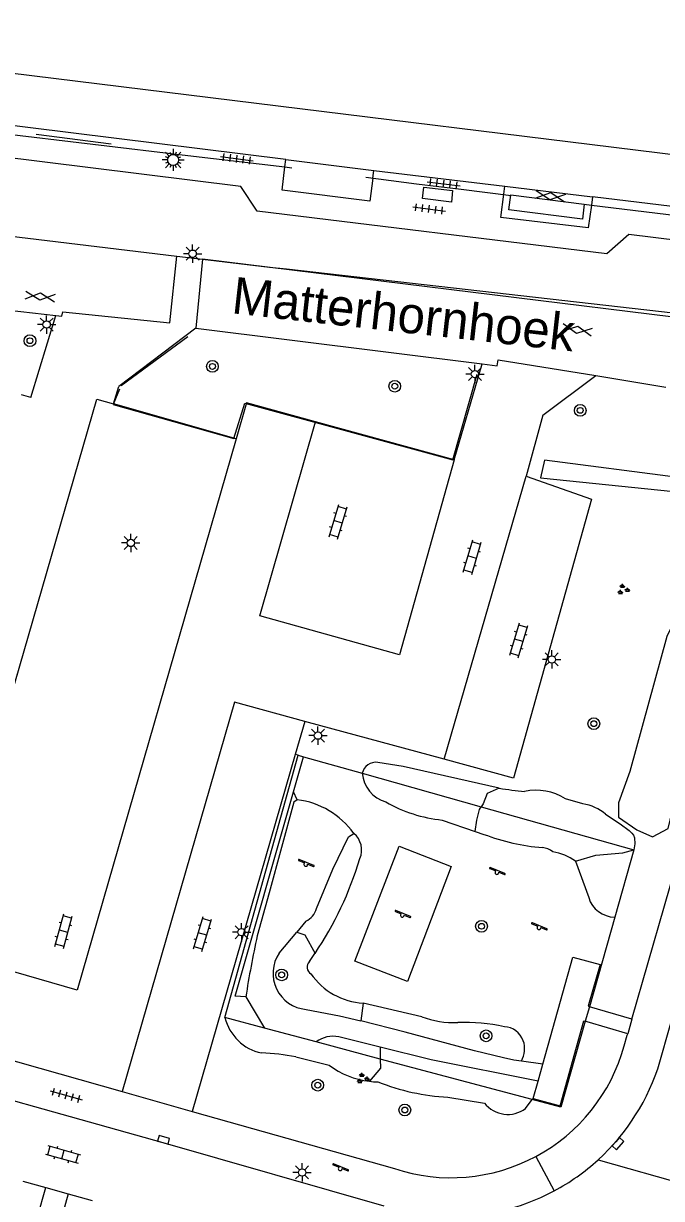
# Model space of a CAD drawing. Extents: x 132994 to 136000, y 393499 to 395512.
# Drawn here: x 134191.2 to 134234.6, y 394720.6 to 394800.7 of the extents above; entities that cross this region are included whole.
import ezdxf

# ---------------------------------------------------------------- set-up
doc = ezdxf.new("R2010")
doc.units = 0
for name, color, linetype in [('bs-afsc-ballenvanger', 7, 'Continuous'), ('bs-afsc-belijning', 7, 'Continuous'), ('bs-afsc-doel', 7, 'Continuous'), ('bs-afsc-hekwerk laag', 7, 'Continuous'), ('bs-afsc-poort', 7, 'Continuous'), ('bs-afsc-schoonlooprooster', 7, 'Continuous'), ('bs-symb-veldverlichting', 7, 'Continuous'), ('gg-afsc-hekwerk', 7, 'Continuous'), ('gg-anno-openbare ruimte label', 7, 'Continuous'), ('gg-bbg-overig bouwwerk', 7, 'Continuous'), ('gg-knt-onverhard', 7, 'Continuous'), ('gg-knt-verharding', 7, 'Continuous'), ('gg-knt-verharding nz', 7, 'Continuous'), ('gt-grn-groengrens', 7, 'Continuous'), ('gt-grn-groengrens NZ', 7, 'Continuous'), ('gt-grn-weggrens', 7, 'Continuous'), ('gt-symb-boom', 7, 'Continuous'), ('gt-symb-gesloten verharding', 7, 'Continuous'), ('gt-symb-groenvak', 7, 'Continuous'), ('gt-symb-klinker verharding', 7, 'Continuous'), ('gt-symb-kolk', 7, 'Continuous'), ('gt-symb-lichtmast', 7, 'Continuous'), ('gt-symb-speelvoorziening', 7, 'Continuous'), ('gt-symb-tegel verharding', 7, 'Continuous')]:
    doc.layers.add(name, color=color, linetype=linetype)

# ---------------------------------------------------------------- blocks, each defined once
blk = doc.blocks.new('gt0-GESVH1')
at = {"layer": 'gt-symb-gesloten verharding'}
for p, q in [((-0.992, -0.261), (0.008, 0.239)), ((0.008, -0.261), (-0.992, 0.239)), ((0.008, 0.239), (1.008, -0.261)), ((1.008, 0.239), (0.008, -0.261))]:
    blk.add_line(p, q, dxfattribs=at)
blk = doc.blocks.new('gt0-TEG1')
at = {"layer": 'gt-symb-tegel verharding'}
for p, q in [((-1.125, 0), (1.125, 0)), ((-0.9, -0.25), (-0.9, 0.25)), ((-0.45, -0.25), (-0.45, 0.25)), ((0, -0.25), (0, 0.25)), ((0.45, -0.25), (0.45, 0.25)), ((0.9, -0.25), (0.9, 0.25))]:
    blk.add_line(p, q, dxfattribs=at)
blk = doc.blocks.new('bs0-VELDV')
at = {"layer": 'bs-symb-veldverlichting'}
for p, q in [((-0.375, 0), (-0.75, 0)), ((-0.53, 0.53), (-0.265, 0.265)), ((-0.346, 0.144), (-0.52, 0.215)), ((-0.215, 0.52), (-0.144, 0.346)), ((0, 0.75), (0, 0.375)), ((0.215, 0.52), (0.144, 0.346)), ((0.265, 0.265), (0.53, 0.53)), ((0.346, 0.144), (0.52, 0.215)), ((0.375, 0), (0.75, 0)), ((-0.265, -0.265), (-0.53, -0.53)), ((-0.346, -0.144), (-0.52, -0.215)), ((-0.144, -0.346), (-0.215, -0.52)), ((0, -0.375), (0, -0.75)), ((0.144, -0.346), (0.215, -0.52)), ((0.265, -0.265), (0.53, -0.53)), ((0.346, -0.144), (0.52, -0.215))]:
    blk.add_line(p, q, dxfattribs=at)
blk.add_circle((0, 0), 0.375, dxfattribs=at)
blk = doc.blocks.new('gt0-LMAST')
at = {"layer": 'gt-symb-lichtmast'}
for p, q in [((-0.182, 0.173), (-0.447, 0.438)), ((-0.005, 0.246), (-0.005, 0.621)), ((0.172, 0.173), (0.437, 0.438)), ((-0.255, -0.004), (-0.63, -0.004)), ((-0.182, -0.181), (-0.447, -0.446)), ((-0.005, -0.254), (-0.005, -0.629)), ((0.437, -0.446), (0.172, -0.181)), ((0.245, -0.004), (0.62, -0.004))]:
    blk.add_line(p, q, dxfattribs=at)
blk.add_circle((-0.005, -0.004), 0.25, dxfattribs=at)
blk = doc.blocks.new('gt0-BOOM')
at = {"layer": 'gt-symb-boom'}
for radius in [0.4, 0.2]:
    blk.add_circle((0, 0), radius, dxfattribs=at)
blk = doc.blocks.new('gt0-KL1')
at = {"layer": 'gt-symb-klinker verharding'}
for p, q in [((-1.15, 0.3), (1.15, 0.3)), ((-1, -0.3), (-1, 0.3)), ((-0.5, 0.3), (-0.5, 0.45)), ((0, -0.3), (0, 0.3)), ((0.5, 0.3), (0.5, 0.45)), ((1, -0.3), (1, 0.3)), ((-1.15, -0.3), (1.15, -0.3)), ((-0.5, -0.45), (-0.5, -0.3)), ((0.5, -0.45), (0.5, -0.3))]:
    blk.add_line(p, q, dxfattribs=at)
blk = doc.blocks.new('gt0-GRVAK')
at = {"layer": 'gt-symb-groenvak'}
for p, q in [((-0.11, 0.189), (-0.228, 0.24)), ((-0.182, 0.153), (0.088, 0.153)), ((-0.091, 0.211), (-0.156, 0.322)), ((-0.047, 0.214), (-0.047, 0.393)), ((-0.004, 0.211), (0.061, 0.322)), ((0.015, 0.189), (0.133, 0.24)), ((0.262, -0.052), (0.197, 0.059)), ((0.305, -0.049), (0.305, 0.13)), ((0.349, -0.052), (0.414, 0.059)), ((-0.245, -0.228), (-0.363, -0.177)), ((-0.318, -0.264), (-0.047, -0.264)), ((-0.226, -0.206), (-0.291, -0.095)), ((-0.183, -0.203), (-0.183, -0.024)), ((-0.139, -0.206), (-0.074, -0.095)), ((-0.12, -0.228), (-0.002, -0.177)), ((0.243, -0.074), (0.125, -0.023)), ((0.17, -0.11), (0.441, -0.11)), ((0.368, -0.074), (0.486, -0.023))]:
    blk.add_line(p, q, dxfattribs=at)
blk = doc.blocks.new('gt0-SV')
at = {"layer": 'gt-symb-speelvoorziening'}
for p, q in [((-0.477, 0.255), (-0.08, 0.096)), ((0.542, -0.076), (-0.449, 0.324)), ((0.125, 0.014), (0.515, -0.143))]:
    blk.add_line(p, q, dxfattribs=at)
for centre, radius, start, end in [((-0.466, 0.291), 0.0369, 63.6251, 252.66016), ((-0.002, -0.005), 0.128, 127.68665, 8.59861), ((0.531, -0.111), 0.0363, 243.50852, 72.54358)]:
    blk.add_arc(centre, radius, start, end, dxfattribs=at)
blk = doc.blocks.new('gt0-KOLK')
at = {"layer": 'gt-symb-kolk'}
blk.add_lwpolyline([(0, 0), (0.375, 0), (0.375, 0.4), (-0.375, 0.4), (-0.375, 0), (0, 0)], dxfattribs=at)

msp = doc.modelspace()

# ---------------------------------------------------------------- linework, layer by layer
at = {"layer": 'bs-afsc-ballenvanger'}
msp.add_line((134186.824, 394793.535), (134202.389, 394791.68), dxfattribs=at)
at = {"layer": 'bs-afsc-belijning'}
msp.add_lwpolyline([(134277.408, 394851.045), (134178.173, 394863.209), (134170.357, 394799.755), (134269.563, 394787.552), (134277.408, 394851.045)], dxfattribs=at)
at = {"layer": 'bs-afsc-doel'}
msp.add_line((134192.067, 394793.142), (134197.174, 394792.479), dxfattribs=at)
at = {"layer": 'bs-afsc-hekwerk laag'}
for p, q in [((134202.389, 394791.68), (134208.997, 394790.897)), ((134208.997, 394790.897), (134209.474, 394790.84)), ((134214.509, 394790.211), (134217.947, 394789.739)), ((134220.993, 394789.378), (134224.404, 394788.956)), ((134229.382, 394788.363), (134229.864, 394788.304)), ((134229.864, 394788.304), (134236.533, 394787.483)), ((134202.389, 394779.33), (134197.841, 394775.984))]:
    msp.add_line(p, q, dxfattribs=at)
msp.add_lwpolyline([(134197.744, 394775.762), (134197.303, 394774.72), (134205.527, 394772.396), (134206.278, 394774.807), (134220.428, 394770.941), (134222.089, 394776.77)], dxfattribs=at)
at = {"layer": 'bs-afsc-poort'}
for p, q in [((134217.947, 394789.739), (134220.993, 394789.378)), ((134207.943, 394784.07), (134209.108, 394783.946))]:
    msp.add_line(p, q, dxfattribs=at)
at = {"layer": 'bs-afsc-schoonlooprooster'}
msp.add_lwpolyline([(134218.455, 394789.532), (134220.418, 394789.291), (134220.336, 394788.499), (134218.373, 394788.74), (134218.455, 394789.532)], dxfattribs=at)
at = {"layer": 'gg-afsc-hekwerk'}
for p, q in [((134189.4, 394786.3), (134201.637, 394784.828)), ((134201.637, 394784.828), (134203.379, 394784.619)), ((134203.379, 394784.619), (134207.943, 394784.07)), ((134207.943, 394784.07), (134209.108, 394783.946)), ((134209.108, 394783.946), (134239.641, 394780.477)), ((134202.389, 394779.33), (134197.841, 394775.984)), ((134204.913, 394732.943), (134209.891, 394750.824)), ((134209.891, 394750.824), (134210.273, 394750.716)), ((134210.273, 394750.716), (134214.266, 394749.591)), ((134214.266, 394749.591), (134222.369, 394747.308)), ((134222.369, 394747.308), (134232.752, 394744.382)), ((134232.752, 394744.382), (134231.456, 394739.791)), ((134231.456, 394739.791), (134229.733, 394733.686)), ((134229.733, 394733.686), (134229.454, 394732.697)), ((134207.617, 394732.221), (134204.913, 394732.943)), ((134211.13, 394731.282), (134207.617, 394732.221)), ((134215.492, 394730.117), (134211.13, 394731.282)), ((134225.839, 394727.352), (134215.492, 394730.117))]:
    msp.add_line(p, q, dxfattribs=at)
for points in [[(134197.744, 394775.762), (134197.303, 394774.72), (134205.527, 394772.396), (134206.278, 394774.807), (134220.428, 394770.941), (134222.089, 394776.77)], [(134229.454, 394732.697), (134227.798, 394726.829), (134225.839, 394727.352)]]:
    msp.add_lwpolyline(points, dxfattribs=at)
at = {"layer": 'gg-bbg-overig bouwwerk'}
msp.add_line((134224.374, 394788.988), (134229.382, 394788.363), dxfattribs=at)
msp.add_lwpolyline([(134229.382, 394788.363), (134229.255, 394787.351), (134224.248, 394787.976), (134224.374, 394788.988)], dxfattribs=at)
at = {"layer": 'gg-knt-onverhard'}
msp.add_lwpolyline([(134220.316, 394743.228), (134217.346, 394735.401), (134213.763, 394736.785), (134216.777, 394744.614), (134220.316, 394743.228)], dxfattribs=at)
at = {"layer": 'gg-knt-verharding'}
for p, q in [((134208.997, 394790.897), (134209.061, 394791.41)), ((134209.061, 394791.41), (134215.043, 394790.667)), ((134214.977, 394790.126), (134215.043, 394790.667)), ((134215.043, 394790.667), (134223.963, 394789.582)), ((134223.899, 394789.043), (134223.963, 394789.582)), ((134223.963, 394789.582), (134229.942, 394788.858)), ((134229.942, 394788.858), (134229.864, 394788.304)), ((134203.379, 394784.619), (134202.921, 394779.91)), ((134235.466, 394780.654), (134203.379, 394784.619)), ((134184.538, 394781.782), (134193.401, 394780.781)), ((134191.697, 394775.188), (134193.401, 394780.781)), ((134202.921, 394779.91), (134197.691, 394775.945)), ((134202.921, 394779.91), (134222.432, 394777.483)), ((134220.525, 394770.941), (134222.432, 394777.483)), ((134197.322, 394774.749), (134197.691, 394775.945)), ((134226.563, 394773.989), (134230.163, 394776.681)), ((134230.163, 394776.681), (134234.945, 394775.899)), ((134191.697, 394775.188), (134191.068, 394775.365)), ((134205.687, 394772.37), (134197.322, 394774.749)), ((134220.525, 394770.941), (134211.072, 394773.538)), ((134226.563, 394773.989), (134225.424, 394769.82)), ((134210.346, 394753.113), (134209.702, 394750.878)), ((134219.831, 394750.54), (134210.346, 394753.113)), ((134209.702, 394750.878), (134202.693, 394726.554)), ((134210.424, 394739.511), (134209.8, 394738.766)), ((134208.6, 394737.331), (134209.8, 394738.766)), ((134206.333, 394734.352), (134207.617, 394732.221)), ((134232.626, 394732.826), (134229.733, 394733.686)), ((134178.827, 394733.321), (134197.916, 394727.909)), ((134215.473, 394730.932), (134212.673, 394731.632)), ((134232.109, 394731.028), (134232.315, 394731.743)), ((134232.315, 394731.743), (134232.341, 394731.832)), ((134226.559, 394729.777), (134225.101, 394729.985)), ((134226.234, 394728.619), (134226.559, 394729.777)), ((134197.916, 394727.909), (134202.693, 394726.554)), ((134225.902, 394727.436), (134226.234, 394728.619)), ((134202.693, 394726.554), (134216.451, 394722.653)), ((134230.326, 394723.252), (134237.294, 394721.268)), ((134191.159, 394721.803), (134192.726, 394721.367)), ((134192.726, 394721.367), (134194.236, 394720.946)), ((134194.236, 394720.946), (134195.875, 394720.49))]:
    msp.add_line(p, q, dxfattribs=at)
for points in [[(134209.061, 394791.41), (134168.228, 394796.48), (134166.617, 394798.541), (134174.873, 394865.433), (134176.922, 394866.987), (134279.499, 394854.329), (134281.107, 394852.35), (134272.84, 394785.411), (134270.928, 394783.895), (134229.942, 394788.858)], [(134285.871, 394807.641), (134276.995, 394800.952), (134274.548, 394781.096), (134232.422, 394786.302), (134230.919, 394784.972), (134207.107, 394787.892), (134205.988, 394789.572), (134165.574, 394794.586)], [(134214.977, 394790.126), (134214.79, 394788.577), (134208.801, 394789.318), (134208.997, 394790.897)], [(134229.864, 394788.304), (134229.648, 394786.752), (134223.712, 394787.46), (134223.899, 394789.043)], [(134193.401, 394780.781), (134193.808, 394780.735), (134193.872, 394781.035), (134201.17, 394780.271), (134201.637, 394784.828)], [(134222.432, 394777.483), (134223.461, 394777.355), (134223.525, 394777.766), (134230.163, 394776.681)], [(134211.072, 394773.538), (134206.379, 394774.827), (134205.687, 394772.37)], [(134225.424, 394769.82), (134229.871, 394768.275), (134224.564, 394749.256), (134219.831, 394750.54)], [(134232.626, 394732.826), (134237.07, 394748.278), (134238.72, 394754.672)], [(134234.534, 394729.932), (134236.501, 394736.887), (134241.48, 394754.02)], [(134209.838, 394747.788), (134209.598, 394747.62), (134207.93, 394741.434), (134207.118, 394738.518)], [(134211.157, 394740.371), (134212.251, 394743.058), (134213.337, 394745.255), (134213.69, 394745.495)], [(134226.559, 394729.777), (134228.602, 394737.055), (134230.457, 394736.556), (134229.723, 394733.964), (134229.648, 394733.711), (134229.733, 394733.686)], [(134160.289, 394735.815), (134181.9, 394729.692), (134200.679, 394724.428), (134215.729, 394720.107)], [(134210.435, 394733.502), (134212.72, 394733.052), (134214.17, 394732.728)], [(134225.101, 394729.985), (134224.591, 394730.042), (134223.885, 394730.193), (134221.898, 394730.671), (134217.194, 394731.943), (134214.17, 394732.728)], [(134225.902, 394727.436), (134227.751, 394726.938), (134229.357, 394732.726), (134229.454, 394732.697)], [(134232.341, 394731.832), (134229.585, 394732.657), (134229.454, 394732.697)], [(134226.234, 394728.619), (134218.952, 394730.062), (134215.473, 394730.932)], [(134194.236, 394720.946), (134193.697, 394718.954), (134192.153, 394719.372), (134192.726, 394721.367)]]:
    msp.add_lwpolyline(points, dxfattribs=at)
for centre, radius, start, end in [((134209.11, 394742.184), 5.651, 35.86944, 82.60199), ((134209.839, 394740.752), 1.372, 295.2357, 343.8807), ((134274.265, 394723.709), 68.761, 167.56236, 171.09538), ((134210.651, 394735.96), 2.467, 146.23893, 264.97204), ((134212.275, 394729.809), 1.866, 77.69012, 127.87026), ((134220.3, 394734.281), 12.249, 298.14084, 344.59881), ((134220.339, 394734.209), 14.825, 312.34939, 343.23366), ((134220.301, 394734.279), 12.247, 251.6793, 298.14151), ((134220.322, 394734.224), 14.848, 298.17036, 312.35644), ((134220.323, 394734.223), 14.846, 267.30728, 298.16882)]:
    msp.add_arc(centre, radius, start, end, dxfattribs=at)
at = {"layer": 'gg-knt-verharding nz'}
msp.add_line((134219.831, 394750.54), (134225.424, 394769.82), dxfattribs=at)
for points in [[(134205.687, 394772.37), (134194.84, 394734.816), (134185.33, 394737.558), (134196.19, 394775.071), (134197.322, 394774.749)], [(134220.525, 394770.941), (134216.803, 394757.65), (134207.285, 394760.307), (134211.072, 394773.538)], [(134210.346, 394753.113), (134205.572, 394754.428), (134197.916, 394727.909)]]:
    msp.add_lwpolyline(points, dxfattribs=at)
at = {"layer": 'gt-grn-groengrens'}
for p, q in [((134209.586, 394748.315), (134210.273, 394750.716)), ((134209.838, 394747.788), (134209.586, 394748.315)), ((134229.288, 394747.507), (134228.096, 394747.849)), ((134219.711, 394746.405), (134221.958, 394745.628)), ((134221.958, 394745.628), (134222.542, 394745.426)), ((134228.786, 394743.597), (134229.684, 394741.116)), ((134214.324, 394733.927), (134214.17, 394732.728)), ((134218.311, 394733.004), (134214.324, 394733.927)), ((134209.742, 394730.265), (134212.002, 394729.712)), ((134215.473, 394730.932), (134215.492, 394730.117)), ((134220.097, 394727.514), (134222.58, 394727.122)), ((134225.389, 394726.756), (134225.839, 394727.352)), ((134225.839, 394727.352), (134225.902, 394727.436))]:
    msp.add_line(p, q, dxfattribs=at)
for points in [[(134238.356, 394769.342), (134235.769, 394769.749), (134226.683, 394770.923), (134226.406, 394769.714), (134237.263, 394768.608), (134240.499, 394768.016)], [(134240.499, 394768.016), (134239.844, 394767.22), (134237.715, 394764.414), (134235.005, 394758.898), (134232.49, 394749.705), (134231.716, 394747.576), (134231.716, 394746.609), (134232.973, 394745.738), (134234.038, 394745.254), (134235.102, 394745.835), (134238.199, 394758.801), (134239.941, 394761.801), (134242.457, 394765.188), (134243.811, 394766.639), (134245.166, 394767.704), (134245.263, 394769.155), (134244.392, 394770.607), (134243.328, 394770.994), (134242.391, 394770.313), (134241.22, 394768.891)], [(134223.595, 394748.573), (134217.04, 394750.057), (134215.314, 394750.329)], [(134206.333, 394734.352), (134205.607, 394734.404), (134209.586, 394748.315)], [(134223.595, 394748.573), (134222.77, 394748.201), (134222.506, 394747.5), (134222.369, 394747.308)], [(134221.958, 394745.628), (134222.071, 394746.394), (134222.24, 394747.127), (134222.369, 394747.308)], [(134230.83, 394746.794), (134231.822, 394746.134), (134232.431, 394745.681), (134232.617, 394745.514), (134232.73, 394745.365), (134232.804, 394745.183), (134232.818, 394744.792), (134232.752, 394744.382)], [(134228.786, 394743.597), (134230.164, 394744.019), (134232.017, 394744.17), (134232.752, 394744.382)], [(134209.8, 394738.766), (134210.358, 394738.588), (134211.047, 394737.31)], [(134215.492, 394730.117), (134215.506, 394729.503), (134214.754, 394728.602)]]:
    msp.add_lwpolyline(points, dxfattribs=at)
for centre, radius, start, end in [((134215.186, 394749.398), 0.94, 82.14721, 168.15909), ((134216.487, 394749.778), 2.229, 184.81779, 253.79936), ((134228.119, 394776.396), 28.188, 260.76427, 264.29904), ((134226.104, 394744.733), 3.698, 57.41132, 102.25508), ((134220.644, 394755.929), 9.57, 240.04221, 264.40684), ((134228.827, 394744.486), 3.056, 49.0441, 81.32554), ((134212.737, 394744.355), 1.486, 336.89994, 50.12171), ((134227.744, 394759.166), 14.691, 249.26227, 265.27933), ((134226.433, 394743.284), 1.244, 49.42251, 85.28023), ((134226.659, 394740.604), 3.672, 54.60888, 80.86996), ((134190.628, 394750.924), 24.542, 326.30796, 343.05687), ((134231.459, 394741.643), 1.852, 196.52656, 269.89938), ((134211.028, 394736.378), 0.522, 134.03778, 240.02462), ((134192.03, 394749.943), 22.83, 324.70947, 326.40455), ((134214.594, 394738.571), 4.652, 214.65526, 266.6736), ((134208.088, 394733.729), 3.271, 193.90573, 257.89448), ((134220.6, 394739.217), 6.621, 249.77869, 271.44802), ((134221.327, 394720.967), 11.645, 77.02171, 92.75542), ((134223.888, 394730.891), 1.424, 19.6478, 87.83295), ((134223.64, 394730.818), 1.682, 330.29579, 19.1438), ((134207.104, 394717.482), 13.052, 78.33861, 88.69085), ((134215.393, 394734.154), 5.589, 232.63775, 263.42957), ((134215.394, 394734.051), 5.487, 263.3059, 269.3049), ((134220.988, 394742.907), 15.419, 248.46053, 266.68797), ((134224.17, 394728.366), 2.019, 218.03403, 307.11885)]:
    msp.add_arc(centre, radius, start, end, dxfattribs=at)
at = {"layer": 'gt-grn-groengrens NZ'}
msp.add_line((134209.891, 394750.824), (134209.702, 394750.878), dxfattribs=at)
at = {"layer": 'gt-grn-weggrens'}
for p, q in [((134232.626, 394732.826), (134232.341, 394731.832)), ((134226.077, 394723.48), (134227.332, 394721.135))]:
    msp.add_line(p, q, dxfattribs=at)

# ---------------------------------------------------------------- block references
at = {"layer": 'bs-symb-veldverlichting'}
msp.add_blockref('bs0-VELDV', (134201.385, 394791.376), dxfattribs=at)
at = {"layer": 'gt-symb-boom'}
for p in [(134191.636, 394779.059), (134204.063, 394777.309), (134216.479, 394775.957), (134229.108, 394774.312), (134230.034, 394752.967), (134222.387, 394739.164), (134208.779, 394735.851), (134222.697, 394731.7), (134211.233, 394728.339), (134217.163, 394726.649)]:
    msp.add_blockref('gt0-BOOM', p, dxfattribs=at)
at = {"layer": 'gt-symb-gesloten verharding'}
for p, rotation in [((134227.065, 394788.915), -7.238726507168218), ((134192.321, 394782.08), -5.853091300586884), ((134228.91, 394779.783), 170.79203094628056)]:
    msp.add_blockref('gt0-GESVH1', p, dxfattribs=dict(at, rotation=rotation))
at = {"layer": 'gt-symb-groenvak'}
for p in [(134232.024, 394762.104), (134214.287, 394728.794)]:
    msp.add_blockref('gt0-GRVAK', p, dxfattribs=at)
at = {"layer": 'gt-symb-klinker verharding'}
for p, rotation in [((134212.62, 394766.723), 73.19645197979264), ((134221.751, 394764.309), 73.73979529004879), ((134224.929, 394758.645), 73.19645198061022), ((134193.927, 394738.829), 74.99108632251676), ((134203.387, 394738.641), 73.1964519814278), ((134193.888, 394723.62), -15.787947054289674)]:
    msp.add_blockref('gt0-KL1', p, dxfattribs=dict(at, rotation=rotation))
at = {"layer": 'gt-symb-kolk'}
for p, rotation in [((134200.679, 394724.428), -16.024109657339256), ((134231.528, 394724.487), -131.55261314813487)]:
    msp.add_blockref('gt0-KOLK', p, dxfattribs=dict(at, rotation=rotation))
at = {"layer": 'gt-symb-lichtmast'}
for p in [(134202.72, 394784.993), (134192.776, 394780.163), (134221.943, 394776.791), (134198.506, 394765.283), (134227.178, 394757.349), (134211.254, 394752.157), (134206.053, 394738.766), (134210.174, 394722.395)]:
    msp.add_blockref('gt0-LMAST', p, dxfattribs=at)
at = {"layer": 'gt-symb-speelvoorziening'}
for p in [(134210.422, 394743.388), (134223.434, 394742.835), (134217, 394739.916), (134226.297, 394739.072), (134212.764, 394722.652)]:
    msp.add_blockref('gt0-SV', p, dxfattribs=at)
at = {"layer": 'gt-symb-tegel verharding'}
for p, rotation in [((134205.723, 394791.458), -7.238726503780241), ((134219.806, 394789.751), -7.238726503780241), ((134218.814, 394788.035), -7.181878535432), ((134194.105, 394727.655), -15.898187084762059)]:
    msp.add_blockref('gt0-TEG1', p, dxfattribs=dict(at, rotation=rotation))

# ---------------------------------------------------------------- texts
at = {"layer": 'gg-anno-openbare ruimte label'}
msp.add_text('Matterhornhoek', height=2.5, rotation=353.6, dxfattribs=at).set_placement((134205.305, 394780.938))

doc.saveas('drawing.dxf')
